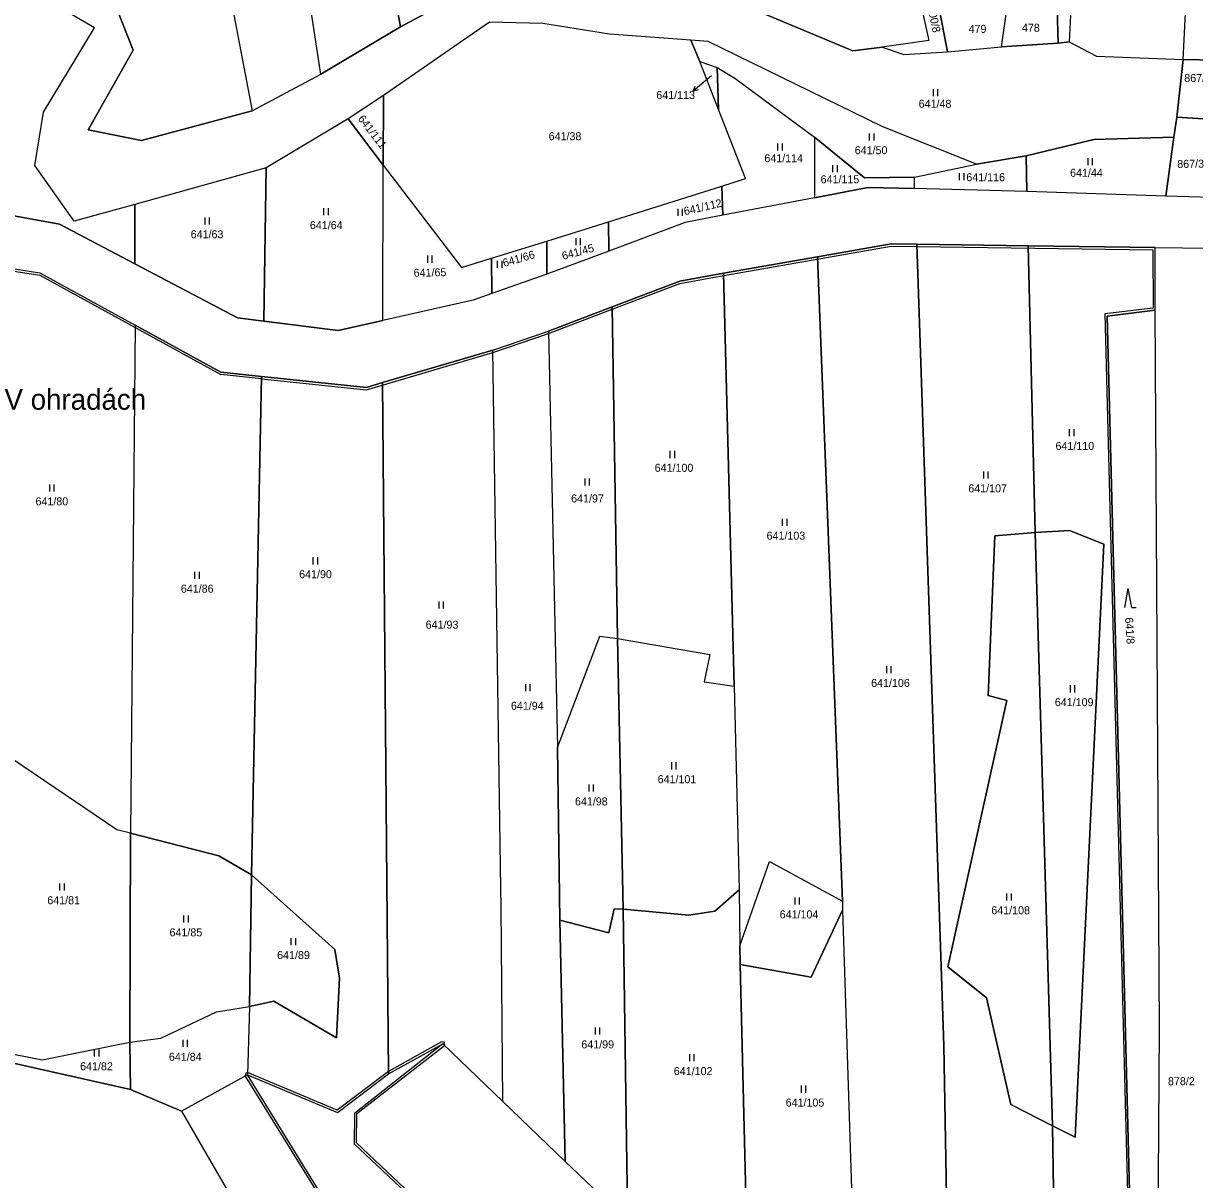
# Model space of a CAD drawing. Extents: x -654083 to -650132, y -1099819 to -1096699.
# Drawn here: x -651999.6 to -651750.7, y -1098678 to -1098432.3 of the extents above; entities that cross this region are included whole.
import ezdxf

# ---------------------------------------------------------------- set-up
doc = ezdxf.new("R2010")
doc.units = 0
for name, color, linetype in [('Názvy', 7, 'Continuous'), ('Obvody jako plochy', 7, 'Continuous'), ('Ostatní hranice', 7, 'Continuous'), ('Parcelní čísla', 7, 'Continuous'), ('Prvky pro prodl_ par_ č_', 7, 'Continuous'), ('Značky kultur', 7, 'Continuous')]:
    doc.layers.add(name, color=color, linetype=linetype)

msp = doc.modelspace()

# ---------------------------------------------------------------- linework, layer by layer
at = {"layer": 'Obvody jako plochy'}
for points in [[(-651746.17, -1098440.11), (-651753.17, -1098439.95), (-651751.66, -1098410.35), (-651752.27, -1098402.76), (-651751.72, -1098369.52), (-651751.57, -1098355.35), (-651752.56, -1098336.01), (-651753.82, -1098324.47), (-651754.15, -1098319.31), (-651755.09, -1098311.06), (-651751.11, -1098302.79), (-651750.54, -1098299.33)], [(-651980.92, -1098426.07), (-651976.24, -1098437.96), (-651985.81, -1098454.94), (-651974.48, -1098457.2), (-651950.95, -1098450.85), (-651936.36, -1098443.09), (-651919.5, -1098433.01), (-651897.3, -1098421.12)], [(-651850.8, -1098426.61), (-651823.38, -1098438.14), (-651817.1, -1098437.38), (-651812.51, -1098438.9), (-651803.26, -1098438.34), (-651791.73, -1098437.27), (-651779.74, -1098436.5), (-651777.35, -1098436.23), (-651771.55, -1098439.26), (-651753.17, -1098439.95), (-651754.49, -1098452.2), (-651755.12, -1098456.45), (-651772.14, -1098457), (-651786.53, -1098460.47), (-651797.1, -1098462.24), (-651817, -1098454.31), (-651854.06, -1098436.12), (-651857.8, -1098435.87), (-651875.08, -1098434.6), (-651889.21, -1098432.32), (-651900.54, -1098432.06), (-651923.06, -1098447.62), (-651930.59, -1098452.61), (-651948.01, -1098463), (-651975.9, -1098470.78), (-651988.82, -1098474.34), (-651997.19, -1098462.49), (-651995.33, -1098451.18), (-651984.48, -1098433.27), (-651995.3, -1098426.87)], [(-651747.08, -1098469.31), (-651756.81, -1098468.99), (-651786.37, -1098468.02), (-651810.27, -1098467.41), (-651820.13, -1098467.16), (-651831.47, -1098469.34), (-651850.97, -1098473.08), (-651858.96, -1098474.62), (-651875.23, -1098480.73), (-651888.37, -1098485.63), (-651900.07, -1098489.73), (-651904.02, -1098491.11), (-651923.24, -1098495.42), (-651932.7, -1098497.54), (-651948.48, -1098495.57), (-651954.11, -1098494.86), (-651975.91, -1098483.37), (-651991.89, -1098474.94), (-652019.11, -1098470)], [(-652001.99, -1098484.41), (-651996.07, -1098485.34), (-651975.82, -1098496.46), (-651957.65, -1098506.44), (-651948.98, -1098507.34), (-651926.72, -1098509.65), (-651923.3, -1098508.64), (-651899.84, -1098501.73), (-651888.03, -1098497.69), (-651874.47, -1098492.52), (-651860.14, -1098487.06), (-651850.8, -1098485.41), (-651830.83, -1098481.89), (-651815.19, -1098479.13), (-651809.77, -1098479.21), (-651786.13, -1098479.54), (-651759.13, -1098479.91), (-651747.5, -1098480.08)], [(-651749.46, -1098922.3), (-651754.98, -1098915.64), (-651755.14, -1098909.42), (-651759.1, -1098908.72), (-651759.05, -1098906.84), (-651759.39, -1098903.24), (-651761.61, -1098878.37), (-651759.39, -1098820.46), (-651758.87, -1098743.54), (-651758.78, -1098730.71), (-651758.16, -1098645.99), (-651759.08, -1098493.26), (-651759.13, -1098479.91), (-651747.5, -1098480.08)], [(-651877.32, -1098680.98), (-651884.47, -1098674.18), (-651897.73, -1098661.44), (-651910.47, -1098649.16), (-651929.21, -1098663.97), (-651929.29, -1098670.46), (-651876.15, -1098720.5)], [(-651912.07, -1098822.45), (-651914.35, -1098806.58), (-651926.93, -1098798.38), (-651927.01, -1098789.92), (-651939.39, -1098725.93), (-651920.68, -1098718.61), (-651925.22, -1098717.51), (-651928.9, -1098710.15), (-651924.75, -1098699.9), (-651952, -1098655.78), (-651966.03, -1098663.49), (-651947.18, -1098696.04), (-651940.39, -1098707.58), (-651957.54, -1098717), (-651971.47, -1098740.14), (-651965.9, -1098771.25), (-651988.55, -1098777.75), (-651997.06, -1098783.64), (-651997.87, -1098799.37), (-652015.21, -1098825.87)]]:
    msp.add_lwpolyline(points, dxfattribs=at)
for points in [[(-651927.89, -1098387.1), (-651919.5, -1098433.01), (-651936.36, -1098443.09), (-651944.63, -1098389.43)], [(-651902.88, -1098398.02), (-651900, -1098413.9), (-651897.3, -1098421.12), (-651919.5, -1098433.01), (-651927.89, -1098387.1), (-651922.53, -1098386.61), (-651902.34, -1098386.19)], [(-651950.95, -1098450.85), (-651936.36, -1098443.09), (-651944.63, -1098389.43), (-651961.28, -1098397.03)], [(-651961.28, -1098397.03), (-651950.95, -1098450.85), (-651974.48, -1098457.2), (-651985.81, -1098454.94), (-651976.24, -1098437.96), (-651980.92, -1098426.07), (-652006.44, -1098421.43), (-652006.74, -1098411.09), (-651997.82, -1098411.63), (-651976.92, -1098406.57), (-651973.24, -1098405.56)], [(-651826.76, -1098408.51), (-651821.58, -1098425.96), (-651815.11, -1098424.03), (-651810.08, -1098422.74), (-651807.21, -1098435.96), (-651817.1, -1098437.38), (-651823.38, -1098438.14), (-651850.8, -1098426.61), (-651850.85, -1098423.87)], [(-651817.1, -1098437.38), (-651812.51, -1098438.9), (-651803.26, -1098438.34), (-651806.4, -1098421.67), (-651808.68, -1098409.03), (-651812.49, -1098408.34), (-651810.08, -1098422.74), (-651807.21, -1098435.96)], [(-651776.92, -1098426.24), (-651777.35, -1098436.23), (-651779.74, -1098436.5), (-651779.91, -1098429.13), (-651781.52, -1098428.85), (-651790.34, -1098427.35), (-651787.06, -1098414.28), (-651786.45, -1098411), (-651778.6, -1098412.38), (-651775.1, -1098410.07)], [(-651753.17, -1098439.95), (-651751.66, -1098410.35), (-651761.53, -1098410.24), (-651775.1, -1098410.07), (-651776.92, -1098426.24), (-651777.35, -1098436.23), (-651771.55, -1098439.26)], [(-651798.87, -1098427.15), (-651804.68, -1098422.97), (-651806.4, -1098421.67), (-651803.26, -1098438.34), (-651791.73, -1098437.27), (-651790.34, -1098427.35), (-651787.06, -1098414.28), (-651788.42, -1098413.89)], [(-651995.33, -1098451.18), (-651984.48, -1098433.27), (-651995.3, -1098426.87), (-652005.88, -1098431.91), (-652017.75, -1098444.16), (-652019.11, -1098470), (-651991.89, -1098474.94), (-651975.91, -1098483.37), (-651975.9, -1098470.78), (-651988.82, -1098474.34), (-651997.19, -1098462.49)], [(-651790.34, -1098427.35), (-651781.52, -1098428.85), (-651779.91, -1098429.13), (-651779.74, -1098436.5), (-651791.73, -1098437.27)], [(-651889.21, -1098432.32), (-651900.54, -1098432.06), (-651923.06, -1098447.62), (-651923.12, -1098462.4), (-651906.48, -1098484.19), (-651900.11, -1098482.22), (-651888.39, -1098478.6), (-651875.27, -1098474.47), (-651851.16, -1098466.86), (-651846.18, -1098465.29), (-651851.89, -1098450.58), (-651855.84, -1098440.4), (-651857.8, -1098435.87), (-651875.08, -1098434.6)], [(-651854.06, -1098436.12), (-651857.8, -1098435.87), (-651855.84, -1098440.4), (-651852.2, -1098441.67), (-651848.4, -1098443.95), (-651831.5, -1098456.46), (-651820.89, -1098465.14), (-651810.24, -1098464.97), (-651797.1, -1098462.24), (-651817, -1098454.31)], [(-651746.17, -1098440.11), (-651746.59, -1098452.72), (-651754.49, -1098452.2), (-651753.17, -1098439.95)], [(-651852.2, -1098441.67), (-651851.89, -1098450.58), (-651855.84, -1098440.4)], [(-651831.5, -1098456.46), (-651831.47, -1098469.34), (-651850.97, -1098473.08), (-651851.16, -1098466.86), (-651846.18, -1098465.29), (-651851.89, -1098450.58), (-651852.2, -1098441.67), (-651848.4, -1098443.95)], [(-651923.06, -1098447.62), (-651930.59, -1098452.61), (-651923.12, -1098462.4)], [(-651746.59, -1098452.72), (-651747.08, -1098469.31), (-651756.81, -1098468.99), (-651755.12, -1098456.45), (-651754.49, -1098452.2)], [(-651930.59, -1098452.61), (-651948.01, -1098463), (-651948.48, -1098495.57), (-651932.7, -1098497.54), (-651923.24, -1098495.42), (-651923.12, -1098462.4)], [(-651820.89, -1098465.14), (-651831.5, -1098456.46), (-651831.47, -1098469.34), (-651820.13, -1098467.16), (-651810.27, -1098467.41), (-651810.24, -1098464.97)], [(-651755.12, -1098456.45), (-651756.81, -1098468.99), (-651786.37, -1098468.02), (-651786.53, -1098460.47), (-651772.14, -1098457)], [(-651900.11, -1098482.22), (-651900.07, -1098489.73), (-651904.02, -1098491.11), (-651923.24, -1098495.42), (-651923.12, -1098462.4), (-651906.48, -1098484.19)], [(-651786.53, -1098460.47), (-651786.37, -1098468.02), (-651810.27, -1098467.41), (-651810.24, -1098464.97), (-651797.1, -1098462.24)], [(-651948.48, -1098495.57), (-651948.01, -1098463), (-651975.9, -1098470.78), (-651975.91, -1098483.37), (-651954.11, -1098494.86)], [(-651851.16, -1098466.86), (-651850.97, -1098473.08), (-651858.96, -1098474.62), (-651875.23, -1098480.73), (-651875.27, -1098474.47)], [(-651875.27, -1098474.47), (-651875.23, -1098480.73), (-651888.37, -1098485.63), (-651888.39, -1098478.6)], [(-651900.11, -1098482.22), (-651888.39, -1098478.6), (-651888.37, -1098485.63), (-651900.07, -1098489.73)], [(-651802.72, -1098721.9), (-651804.04, -1098649.53), (-651809.77, -1098479.21), (-651815.19, -1098479.13), (-651830.83, -1098481.89), (-651825.57, -1098618.88), (-651825.57, -1098620.77), (-651822.74, -1098708.49)], [(-651803.19, -1098632.79), (-651790.66, -1098576.21), (-651794.61, -1098575.12), (-651793.16, -1098541.18), (-651784.62, -1098540.49), (-651786.13, -1098479.54), (-651809.77, -1098479.21), (-651804.04, -1098649.53), (-651802.72, -1098721.9), (-651794.82, -1098727.22), (-651787.37, -1098732.09), (-651779.83, -1098734.91), (-651780.9, -1098666.59), (-651789.75, -1098662.06), (-651794.97, -1098639.43)], [(-651779.83, -1098734.91), (-651758.87, -1098743.54), (-651758.78, -1098730.71), (-651763.35, -1098727.94), (-651766.3, -1098610.76), (-651769.29, -1098494.5), (-651759.08, -1098493.26), (-651759.13, -1098479.91), (-651786.13, -1098479.54), (-651784.62, -1098540.49), (-651777.3, -1098540.06), (-651770, -1098543.01), (-651776.12, -1098669.04), (-651780.9, -1098666.59)], [(-651847.36, -1098628.32), (-651841.05, -1098610.42), (-651825.57, -1098618.88), (-651830.83, -1098481.89), (-651850.8, -1098485.41), (-651848.58, -1098573.13), (-651847.52, -1098616.44)], [(-651976.81, -1098604.43), (-651979.75, -1098603.68), (-652012.96, -1098581.22), (-652001.99, -1098484.41), (-651996.07, -1098485.34), (-651975.82, -1098496.46)], [(-651873.39, -1098563.04), (-651853.77, -1098566.42), (-651854.95, -1098572.23), (-651848.58, -1098573.13), (-651850.8, -1098485.41), (-651860.14, -1098487.06), (-651874.47, -1098492.52)], [(-651873.39, -1098563.04), (-651874.47, -1098492.52), (-651888.03, -1098497.69), (-651886.11, -1098586.18), (-651877.09, -1098562.53)], [(-651758.78, -1098730.71), (-651758.16, -1098645.99), (-651759.08, -1098493.26), (-651769.29, -1098494.5), (-651766.3, -1098610.76), (-651763.35, -1098727.94)], [(-651951.13, -1098613.29), (-651948.98, -1098507.34), (-651957.65, -1098506.44), (-651975.82, -1098496.46), (-651976.81, -1098604.43), (-651958.05, -1098609.25)], [(-651886.11, -1098586.18), (-651885.6, -1098622.91), (-651884.47, -1098674.18), (-651897.73, -1098661.44), (-651898.11, -1098620.04), (-651898.17, -1098616.15), (-651899.84, -1098501.73), (-651888.03, -1098497.69)], [(-651898.17, -1098616.15), (-651899.84, -1098501.73), (-651923.3, -1098508.64), (-651921.99, -1098655.58), (-651910.47, -1098649.16), (-651897.73, -1098661.44), (-651898.11, -1098620.04)], [(-651921.99, -1098655.58), (-651923.3, -1098508.64), (-651926.72, -1098509.65), (-651948.98, -1098507.34), (-651951.13, -1098613.29), (-651933.43, -1098629.15), (-651932.46, -1098635.2), (-651933.07, -1098647.9), (-651946.4, -1098640.1), (-651951.57, -1098641.23), (-651952, -1098655.78), (-651932.86, -1098663.75)], [(-651780.9, -1098666.59), (-651784.62, -1098540.49), (-651793.16, -1098541.18), (-651794.61, -1098575.12), (-651790.66, -1098576.21), (-651803.19, -1098632.79), (-651794.97, -1098639.43), (-651789.75, -1098662.06)], [(-651780.9, -1098666.59), (-651776.12, -1098669.04), (-651770, -1098543.01), (-651777.3, -1098540.06), (-651784.62, -1098540.49)], [(-651872.16, -1098620.56), (-651874.07, -1098620.5), (-651875.22, -1098625.57), (-651885.6, -1098622.91), (-651886.11, -1098586.18), (-651877.09, -1098562.53), (-651873.39, -1098563.04)], [(-651848.58, -1098573.13), (-651847.52, -1098616.44), (-651852.7, -1098621.01), (-651858.17, -1098621.8), (-651872.16, -1098620.56), (-651873.39, -1098563.04), (-651853.77, -1098566.42), (-651854.95, -1098572.23)], [(-652002.43, -1098625.89), (-652004.53, -1098635.32), (-652004.53, -1098650.84), (-651995.59, -1098652.57), (-651976.97, -1098648.85), (-651976.81, -1098604.43), (-651979.75, -1098603.68), (-652012.96, -1098581.22)], [(-651951.13, -1098613.29), (-651958.05, -1098609.25), (-651976.81, -1098604.43), (-651976.97, -1098648.85), (-651970.41, -1098647.98), (-651958.58, -1098642.37), (-651951.57, -1098641.23)], [(-651825.57, -1098620.77), (-651832.18, -1098635.01), (-651847.29, -1098632.35), (-651847.36, -1098628.32), (-651841.05, -1098610.42), (-651825.57, -1098618.88)], [(-651932.46, -1098635.2), (-651933.43, -1098629.15), (-651951.13, -1098613.29), (-651951.57, -1098641.23), (-651946.4, -1098640.1), (-651933.07, -1098647.9)], [(-651845.68, -1098698.88), (-651871.15, -1098689.32), (-651872.16, -1098620.56), (-651858.17, -1098621.8), (-651852.7, -1098621.01), (-651847.52, -1098616.44), (-651847.36, -1098628.32), (-651847.29, -1098632.35)], [(-651871.15, -1098689.32), (-651873.47, -1098688.39), (-651877.32, -1098680.98), (-651884.47, -1098674.18), (-651885.6, -1098622.91), (-651875.22, -1098625.57), (-651874.07, -1098620.5), (-651872.16, -1098620.56)], [(-651825.57, -1098620.77), (-651822.74, -1098708.49), (-651827.32, -1098705.5), (-651845.68, -1098698.88), (-651847.29, -1098632.35), (-651832.18, -1098635.01)], [(-651976.97, -1098648.85), (-651976.85, -1098658.9), (-652014.41, -1098650.46), (-652003.98, -1098629.6), (-652002.43, -1098625.89), (-652004.53, -1098635.32), (-652004.53, -1098650.84), (-651995.59, -1098652.57)], [(-651970.41, -1098647.98), (-651958.58, -1098642.37), (-651951.57, -1098641.23), (-651952, -1098655.78), (-651966.03, -1098663.49), (-651976.85, -1098658.9), (-651976.97, -1098648.85)], [(-651997.06, -1098783.64), (-651997.87, -1098799.37), (-652015.21, -1098825.87), (-652037.14, -1098831.11), (-652012.42, -1098771.38), (-652016.3, -1098762.42), (-652004.62, -1098728.93), (-652019.93, -1098708.7), (-652031.6, -1098704.7), (-652032.96, -1098702.66), (-652016.1, -1098650.33), (-652014.41, -1098650.46), (-651976.85, -1098658.9), (-651966.03, -1098663.49), (-651947.18, -1098696.04), (-651957.54, -1098717), (-651971.47, -1098740.14), (-651965.9, -1098771.25), (-651988.55, -1098777.75)], [(-651910.47, -1098649.16), (-651929.21, -1098663.97), (-651929.29, -1098670.46), (-651876.15, -1098720.5), (-651878.51, -1098740.65), (-651885.82, -1098748.68), (-651888.76, -1098757.38), (-651909.96, -1098767.88), (-651912.93, -1098759.5), (-651908.94, -1098752.53), (-651910.98, -1098730.49), (-651916.14, -1098719.63), (-651920.68, -1098718.61), (-651925.22, -1098717.51), (-651928.9, -1098710.15), (-651924.75, -1098699.9), (-651952, -1098655.78), (-651932.86, -1098663.75), (-651921.99, -1098655.58)]]:
    msp.add_lwpolyline(points, close=True, dxfattribs=at)
at = {"layer": 'Ostatní hranice'}
for p, q in [((-651850.79, -1098485.9), (-651815.18, -1098479.63)), ((-651815.18, -1098479.63), (-651809.76, -1098479.71)), ((-651809.76, -1098479.71), (-651759.64, -1098480.4)), ((-651759.64, -1098480.4), (-651759.57, -1098492.82)), ((-652002.05, -1098484.91), (-651996.12, -1098485.84)), ((-651996.12, -1098485.84), (-651957.66, -1098506.94)), ((-651860.1, -1098487.56), (-651850.79, -1098485.9)), ((-651874.47, -1098493.02), (-651860.1, -1098487.56)), ((-651888.02, -1098498.2), (-651874.47, -1098493.02)), ((-651759.57, -1098492.82), (-651769.8, -1098494.05)), ((-651769.8, -1098494.05), (-651763.75, -1098728.23)), ((-651899.82, -1098502.23), (-651888.02, -1098498.2)), ((-651926.7, -1098510.15), (-651899.82, -1098502.23)), ((-651949, -1098507.84), (-651957.66, -1098506.94)), ((-651949, -1098507.84), (-651926.7, -1098510.15)), ((-651910.73, -1098648.73), (-651922.01, -1098655.08)), ((-651910.11, -1098648.82), (-651910.73, -1098648.73)), ((-651910.11, -1098649.51), (-651910.11, -1098648.82)), ((-651928.71, -1098664.02), (-651910.11, -1098649.51)), ((-651952.39, -1098655.46), (-651952.45, -1098656.02)), ((-651952.45, -1098656.02), (-651925.22, -1098700.06)), ((-651951.98, -1098655.28), (-651952.39, -1098655.46)), ((-651932.9, -1098663.25), (-651951.98, -1098655.28)), ((-651922.01, -1098655.08), (-651932.9, -1098663.25)), ((-651928.81, -1098670.23), (-651928.71, -1098664.02)), ((-651875.69, -1098720.3), (-651928.81, -1098670.23))]:
    msp.add_line(p, q, dxfattribs=at)
at = {"layer": 'Prvky pro prodl_ par_ č_'}
for p, q in [((-651855, -1098444.76), (-651857.31, -1098446.67)), ((-651853.41, -1098443.44), (-651855, -1098444.76))]:
    msp.add_line(p, q, dxfattribs=at)
msp.add_lwpolyline([(-651856.22, -1098446.42), (-651857.31, -1098446.67), (-651856.86, -1098445.65)], dxfattribs=at)
at = {"layer": 'Značky kultur'}
for p, q in [((-651806.29, -1098446.26), (-651806.29, -1098447.76)), ((-651805.27, -1098447.76), (-651805.27, -1098446.26)), ((-651819.85, -1098455.67), (-651819.85, -1098457.17)), ((-651818.83, -1098457.17), (-651818.83, -1098455.67)), ((-651839.34, -1098457.83), (-651839.34, -1098459.33)), ((-651838.32, -1098459.33), (-651838.32, -1098457.83)), ((-651827.64, -1098462.42), (-651827.64, -1098463.92)), ((-651826.61, -1098463.92), (-651826.61, -1098462.42)), ((-651773.45, -1098460.96), (-651773.45, -1098462.46)), ((-651772.43, -1098462.46), (-651772.43, -1098460.96)), ((-651800.75, -1098464.1), (-651800.75, -1098465.6)), ((-651799.72, -1098465.6), (-651799.72, -1098464.1)), ((-651935.81, -1098471.59), (-651935.81, -1098473.09)), ((-651934.79, -1098473.09), (-651934.79, -1098471.59)), ((-651860.54, -1098471.69), (-651860.54, -1098473.19)), ((-651859.52, -1098473.19), (-651859.52, -1098471.69)), ((-651961.06, -1098473.52), (-651961.06, -1098475.02)), ((-651960.04, -1098475.02), (-651960.04, -1098473.52)), ((-651882.23, -1098477.92), (-651882.23, -1098479.42)), ((-651881.2, -1098479.42), (-651881.2, -1098477.92)), ((-651913.75, -1098481.66), (-651913.75, -1098483.16)), ((-651912.72, -1098483.16), (-651912.72, -1098481.66)), ((-651898.91, -1098482.77), (-651898.91, -1098484.27)), ((-651897.89, -1098484.27), (-651897.89, -1098482.77)), ((-651777.35, -1098518.52), (-651777.35, -1098520.02)), ((-651776.33, -1098520.02), (-651776.33, -1098518.52)), ((-651862.21, -1098523.17), (-651862.21, -1098524.67)), ((-651861.19, -1098524.67), (-651861.19, -1098523.17)), ((-651880.31, -1098529.02), (-651880.31, -1098530.52)), ((-651879.29, -1098530.52), (-651879.29, -1098529.02)), ((-651795.62, -1098527.53), (-651795.62, -1098529.03)), ((-651794.59, -1098529.03), (-651794.59, -1098527.53)), ((-651994.07, -1098530.29), (-651994.07, -1098531.79)), ((-651993.05, -1098531.79), (-651993.05, -1098530.29)), ((-651838.37, -1098537.59), (-651838.37, -1098539.09)), ((-651837.34, -1098539.09), (-651837.34, -1098537.59)), ((-651938.07, -1098545.78), (-651938.07, -1098547.28)), ((-651937.05, -1098547.28), (-651937.05, -1098545.78)), ((-651963.21, -1098548.85), (-651963.21, -1098550.35)), ((-651962.19, -1098550.35), (-651962.19, -1098548.85)), ((-651764.89, -1098552.44), (-651765.62, -1098556.44)), ((-651764.89, -1098552.44), (-651764.16, -1098556.44)), ((-651911.35, -1098555.19), (-651911.35, -1098556.69)), ((-651910.33, -1098556.69), (-651910.33, -1098555.19)), ((-651764.16, -1098556.44), (-651763.16, -1098556.44)), ((-651816.22, -1098568.9), (-651816.22, -1098570.4)), ((-651815.2, -1098570.4), (-651815.2, -1098568.9)), ((-651892.94, -1098572.75), (-651892.94, -1098574.25)), ((-651891.92, -1098574.25), (-651891.92, -1098572.75)), ((-651777.2, -1098572.98), (-651777.2, -1098574.48)), ((-651776.18, -1098574.48), (-651776.18, -1098572.98)), ((-651861.9, -1098589.34), (-651861.9, -1098590.84)), ((-651860.88, -1098590.84), (-651860.88, -1098589.34)), ((-651879.46, -1098594.07), (-651879.46, -1098595.57)), ((-651878.44, -1098595.57), (-651878.44, -1098594.07)), ((-651991.89, -1098615.07), (-651991.89, -1098616.57)), ((-651990.86, -1098616.57), (-651990.86, -1098615.07)), ((-651835.67, -1098618.08), (-651835.67, -1098619.58)), ((-651834.65, -1098619.58), (-651834.65, -1098618.08)), ((-651790.67, -1098617.21), (-651790.67, -1098618.71)), ((-651789.65, -1098618.71), (-651789.65, -1098617.21)), ((-651965.56, -1098621.91), (-651965.56, -1098623.41)), ((-651964.54, -1098623.41), (-651964.54, -1098621.91)), ((-651942.74, -1098626.73), (-651942.74, -1098628.23)), ((-651941.71, -1098628.23), (-651941.71, -1098626.73)), ((-651878.13, -1098645.72), (-651878.13, -1098647.22)), ((-651877.1, -1098647.22), (-651877.1, -1098645.72)), ((-651965.74, -1098648.35), (-651965.74, -1098649.85)), ((-651964.71, -1098649.85), (-651964.71, -1098648.35)), ((-651984.54, -1098650.36), (-651984.54, -1098651.86)), ((-651983.52, -1098651.86), (-651983.52, -1098650.36)), ((-651858.09, -1098651.39), (-651858.09, -1098652.89)), ((-651857.07, -1098652.89), (-651857.07, -1098651.39)), ((-651834.36, -1098658.07), (-651834.36, -1098659.57)), ((-651833.33, -1098659.57), (-651833.33, -1098658.07))]:
    msp.add_line(p, q, dxfattribs=at)

# ---------------------------------------------------------------- texts
at = {"layer": 'Názvy'}
msp.add_text('V ohradách', height=4.4, dxfattribs=at).set_placement((-652003.61, -1098514.41))
at = {"layer": 'Parcelní čísla'}
for s, height, rotation, p in [('900/8', 1.7, 281.313, (-651807.46, -1098428.8)), ('641/113', 0.1, 295.371, (-651853.41, -1098443.44)), ('641/111', 1.7, 307.368, (-651928.61, -1098452.58)), ('867/3', 1.7, 0.855, (-651754.41, -1098463.03)), ('641/112', 1.7, 13.032, (-651859.06, -1098473.08)), ('641/45', 1.7, 15.219, (-651884.9, -1098482.59)), ('641/66', 1.7, 16.263, (-651897.45, -1098484.09)), ('641/65', 1.7, 1.107, (-651916.66, -1098486.16)), ('641/8', 1.7, 273.825, (-651765.52, -1098558.6))]:
    msp.add_text(s, height=height, rotation=rotation, dxfattribs=at).set_placement(p)
for s, p in [('478', (-651787.42, -1098434.07)), ('479', (-651798.75, -1098434.31)), ('867/4', (-651752.93, -1098444.75)), ('641/48', (-651809.37, -1098450.23)), ('641/38', (-651887.99, -1098457.12)), ('641/50', (-651822.95, -1098460.1)), ('641/114', (-651842.15, -1098461.81)), ('641/115', (-651830.2, -1098466.28)), ('641/116', (-651799.23, -1098465.84)), ('641/44', (-651777.19, -1098464.89)), ('641/64', (-651938.72, -1098476.03)), ('641/63', (-651964.05, -1098477.96)), ('641/110', (-651780.28, -1098522.95)), ('641/100', (-651865.46, -1098527.6)), ('641/107', (-651798.82, -1098531.97)), ('641/80', (-651997.02, -1098534.73)), ('641/97', (-651883.21, -1098534.12)), ('641/103', (-651841.68, -1098542.03)), ('641/90', (-651941, -1098550.22)), ('641/86', (-651966.14, -1098553.29)), ('641/93', (-651914.12, -1098560.94)), ('641/106', (-651819.46, -1098573.33)), ('641/94', (-651896, -1098578.18)), ('641/109', (-651780.43, -1098577.41)), ('641/101', (-651864.83, -1098593.78)), ('641/98', (-651882.39, -1098598.51)), ('641/81', (-651994.52, -1098619.51)), ('641/104', (-651838.9, -1098622.52)), ('641/108', (-651793.93, -1098621.64)), ('641/85', (-651968.54, -1098626.34)), ('641/89', (-651945.68, -1098631.16)), ('641/99', (-651881.04, -1098650.15)), ('641/84', (-651968.68, -1098652.79)), ('641/82', (-651987.54, -1098654.8)), ('641/102', (-651861.39, -1098655.82)), ('878/2', (-651756.39, -1098657.97)), ('641/105', (-651837.63, -1098662.51))]:
    msp.add_text(s, height=1.7, dxfattribs=at).set_placement(p)
at = {"layer": 'Prvky pro prodl_ par_ č_'}
msp.add_text('641/113', height=1.7, dxfattribs=at).set_placement((-651865.11, -1098448.37))

doc.saveas('drawing.dxf')
